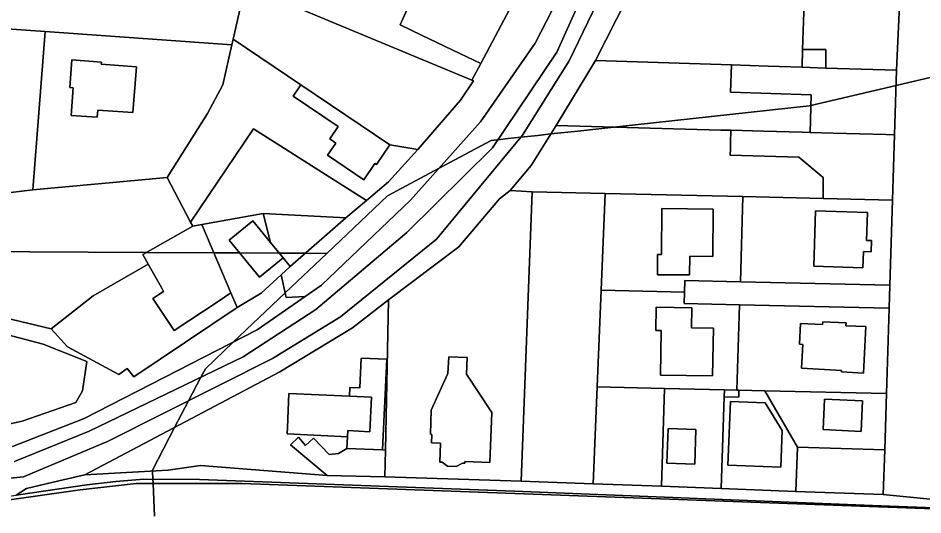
# Model space of a CAD drawing. Extents: x -502026 to -497664, y -1143484 to -1138019.
# Drawn here: x -498249.6 to -498053.3, y -1140322.7 to -1140215 of the extents above; entities that cross this region are included whole.
import ezdxf

# ---------------------------------------------------------------- set-up
doc = ezdxf.new("R2010")
doc.units = 0
for name, color, linetype in [('25', 7, 'Continuous'), ('49', 7, 'Continuous'), ('55', 7, 'Continuous'), ('62', 7, 'Continuous')]:
    doc.layers.add(name, color=color, linetype=linetype)

msp = doc.modelspace()

# ---------------------------------------------------------------- linework, layer by layer
at = {"layer": '25'}
for points in [[(-498173.41, -1140197.39), (-498174.85, -1140200.93), (-498165.05, -1140204.93), (-498163.63, -1140201.44), (-498160.6, -1140202.69), (-498166.7, -1140216.43), (-498162.1, -1140218.64), (-498153.81, -1140222.62), (-498149.24, -1140224.81), (-498151.17, -1140228.44), (-498187.04, -1140213.49), (-498178.57, -1140195.25)], [(-498187.04, -1140213.49), (-498151.17, -1140228.44), (-498150.82, -1140228.58), (-498153.62, -1140232.76), (-498162.87, -1140243.45), (-498168.97, -1140242.41), (-498188.27, -1140229.4), (-498202.96, -1140219.5), (-498200.34, -1140208.02)], [(-498082.73, -1140211.54), (-498079.08, -1140211.63), (-498079.39, -1140221.73), (-498079.51, -1140225.61), (-498086.83, -1140225.37), (-498094.83, -1140225.11), (-498124.37, -1140224.17), (-498117.56, -1140210.67)], [(-498243.76, -1140217.88), (-498246.46, -1140252.24), (-498260.81, -1140253.91), (-498262.04, -1140243), (-498262.75, -1140239.34), (-498265.84, -1140219.87), (-498264.5, -1140216.42)], [(-498203.24, -1140220.73), (-498205.23, -1140229.45), (-498208.54, -1140235.63), (-498217.27, -1140249.54), (-498246.46, -1140252.24), (-498243.76, -1140217.88)], [(-498188.27, -1140229.4), (-498189.97, -1140231.92), (-498180.19, -1140238.5), (-498182, -1140241.18), (-498180.68, -1140242.07), (-498182.46, -1140244.71), (-498174.58, -1140250.02), (-498172.19, -1140246.48), (-498171.86, -1140246.7), (-498168.97, -1140242.41), (-498162.87, -1140243.45), (-498169.27, -1140250.49), (-498174.04, -1140254.5), (-498198.54, -1140238.99), (-498212.25, -1140259.21), (-498217.27, -1140249.54), (-498208.54, -1140235.63), (-498205.23, -1140229.45), (-498203.24, -1140220.73), (-498202.96, -1140219.5)], [(-498223.97, -1140225.53), (-498231.59, -1140224.95), (-498231.56, -1140224.5), (-498237.98, -1140224.01), (-498238.43, -1140230.03), (-498237.68, -1140230.08), (-498238.13, -1140236.05), (-498232.46, -1140236.48), (-498232.35, -1140234.92), (-498224.73, -1140235.46)], [(-498094.83, -1140225.11), (-498095.02, -1140231), (-498077.54, -1140231.58), (-498077.76, -1140239.76), (-498079.46, -1140239.72), (-498087.85, -1140239.49), (-498094.94, -1140239.29), (-498097.16, -1140239.23), (-498132.85, -1140238.27), (-498124.37, -1140224.17)], [(-498174.04, -1140254.5), (-498178.51, -1140258.27), (-498196.46, -1140257.32), (-498209.74, -1140259.74), (-498211.75, -1140260.1), (-498212.25, -1140259.21), (-498198.54, -1140238.99)], [(-498094.94, -1140239.29), (-498095.02, -1140242), (-498095.06, -1140243.3), (-498095.11, -1140244.7), (-498080.21, -1140245.1), (-498074.92, -1140249.56), (-498074.9, -1140254.08), (-498092.33, -1140253.68), (-498122.27, -1140252.99), (-498138.05, -1140252.64), (-498142.87, -1140252.35), (-498138.3, -1140246.91), (-498132.85, -1140238.27), (-498097.16, -1140239.23)], [(-498212.25, -1140259.21), (-498211.75, -1140260.1), (-498222.6, -1140266.21), (-498221.4, -1140268.33), (-498233.36, -1140275.21), (-498242.47, -1140282.38), (-498264.62, -1140277.08), (-498264.53, -1140273.06), (-498259.87, -1140273.14), (-498259.65, -1140260.88), (-498259.64, -1140256.5), (-498261.99, -1140256.44), (-498266.73, -1140256.37), (-498266.71, -1140254.56), (-498260.81, -1140253.91), (-498246.46, -1140252.24), (-498217.27, -1140249.54)], [(-498138.05, -1140252.64), (-498140.47, -1140315.37), (-498170.07, -1140314.45), (-498169.89, -1140308.67), (-498169.24, -1140276.07), (-498154, -1140264.6), (-498145.2, -1140254.17), (-498142.87, -1140252.35)], [(-498122.27, -1140252.99), (-498123.08, -1140273.97), (-498123.95, -1140294.95), (-498124.82, -1140315.96), (-498140.47, -1140315.37), (-498138.05, -1140252.64)], [(-498203.44, -1140274.57), (-498202.1, -1140277.73), (-498224.54, -1140292.78), (-498225.94, -1140290.93), (-498227.74, -1140292.24), (-498238.9, -1140286.24), (-498242.47, -1140282.38), (-498233.36, -1140275.21), (-498221.4, -1140268.33), (-498218.55, -1140273.4), (-498218.09, -1140274.23), (-498220.4, -1140275.76), (-498215.79, -1140282.73), (-498206.25, -1140276.43)], [(-498105.03, -1140274.39), (-498105.11, -1140276.89), (-498093.06, -1140277.17), (-498093.64, -1140295.65), (-498096.36, -1140295.59), (-498109.35, -1140295.29), (-498123.95, -1140294.95), (-498123.08, -1140273.97)], [(-498169.89, -1140308.67), (-498170.53, -1140308.6), (-498169.64, -1140288.94), (-498175.16, -1140288.69), (-498175.44, -1140295.16), (-498177.68, -1140295.06), (-498177.75, -1140296.98), (-498190.85, -1140296.4), (-498191.17, -1140303.77), (-498191.22, -1140305.12), (-498178.17, -1140305.76), (-498178.28, -1140308.29), (-498180.08, -1140309.39), (-498182.15, -1140309.59), (-498185.5, -1140306.05), (-498187.29, -1140307.7), (-498188.78, -1140305.84), (-498190.53, -1140307.55), (-498182.55, -1140314.14), (-498210.03, -1140312.01), (-498217.04, -1140313), (-498235.15, -1140314.06), (-498192.83, -1140291.71), (-498177.05, -1140282.16), (-498169.24, -1140276.07)], [(-498098.74, -1140282.22), (-498103.5, -1140282.15), (-498103.43, -1140277.81), (-498111.15, -1140277.69), (-498111.23, -1140282.72), (-498110.08, -1140282.74), (-498110.23, -1140292.38), (-498098.91, -1140292.56)], [(-498289.28, -1140287.42), (-498266.62, -1140293.39), (-498265.21, -1140288.05), (-498262.89, -1140288.66), (-498261.98, -1140285.24), (-498260.95, -1140281.31), (-498244.2, -1140285.66), (-498234.69, -1140289.41), (-498235.63, -1140295.8), (-498237.09, -1140298.36), (-498248.72, -1140302.38), (-498263.78, -1140305.62), (-498277.5, -1140303.8), (-498286.8, -1140299.31), (-498289.8, -1140293.86)], [(-498146.81, -1140300.54), (-498152.35, -1140292.19), (-498152.2, -1140288.59), (-498156.19, -1140288.42), (-498156.35, -1140292.02), (-498160, -1140299.97), (-498160.15, -1140305.24), (-498159.85, -1140305.25), (-498159.9, -1140307.08), (-498157.99, -1140307.15), (-498158.13, -1140311.25), (-498157.63, -1140311.27), (-498156.42, -1140312.14), (-498154.56, -1140312.24), (-498153.19, -1140311.48), (-498152.69, -1140311.5), (-498152.67, -1140311.11), (-498147.28, -1140311.34)], [(-498109.35, -1140295.29), (-498110.03, -1140316.5), (-498124.82, -1140315.96), (-498123.95, -1140294.95)], [(-498087.61, -1140295.79), (-498080.49, -1140308.01), (-498080.83, -1140317.66), (-498097.04, -1140316.97), (-498096.44, -1140297.09), (-498093.24, -1140297.16), (-498093.21, -1140295.66)], [(-498083.82, -1140304.44), (-498087.49, -1140298.42), (-498095.07, -1140298.11), (-498095.65, -1140311.91), (-498084.11, -1140312.34)]]:
    msp.add_lwpolyline(points, close=True, dxfattribs=at)
at = {"layer": '49'}
for points in [[(-498250.38, -1140311.13), (-498234.18, -1140304.59), (-498200.76, -1140288.41), (-498185, -1140278.13), (-498165.27, -1140261.46), (-498146.68, -1140243.08), (-498132.7, -1140222.36), (-498124.12, -1140203.18), (-498087.57, -1140113.05), (-498073.83, -1140074.63), (-498057.39, -1140039.9), (-498045.16, -1140016.86)], [(-498041.93, -1140018.22), (-498054.05, -1140040.95), (-498067.9, -1140073.44), (-498081.58, -1140108.86), (-498119.83, -1140203.03), (-498130.05, -1140224.19), (-498140.17, -1140240.38), (-498158.83, -1140262.89), (-498179.66, -1140279.76), (-498194.41, -1140288.79), (-498230.08, -1140306.72), (-498248.48, -1140314.49), (-498266.76, -1140316.28)]]:
    msp.add_lwpolyline(points, dxfattribs=at)
at = {"layer": '55'}
for points in [[(-498250.87, -1140307.86), (-498235.28, -1140301.81), (-498197.77, -1140282.61), (-498187.37, -1140275.36), (-498183.78, -1140272.87), (-498164.48, -1140254.47), (-498149.3, -1140237.45), (-498137.41, -1140220.42), (-498127.49, -1140201.05), (-498108.39, -1140152.98), (-498090.56, -1140110.67), (-498076.9, -1140071.11), (-498074.46, -1140064.99), (-498061.7, -1140037.59), (-498049.31, -1140014.76)], [(-498045.16, -1140016.86), (-498057.39, -1140039.9), (-498073.83, -1140074.63), (-498087.57, -1140113.05), (-498124.12, -1140203.18), (-498132.7, -1140222.36), (-498146.68, -1140243.08), (-498165.27, -1140261.46), (-498185, -1140278.13), (-498200.76, -1140288.41), (-498234.18, -1140304.59), (-498250.38, -1140311.13)], [(-498266.76, -1140316.28), (-498248.48, -1140314.49), (-498230.08, -1140306.72), (-498194.41, -1140288.79), (-498179.66, -1140279.76), (-498158.83, -1140262.89), (-498140.17, -1140240.38), (-498130.05, -1140224.19), (-498119.83, -1140203.03), (-498081.58, -1140108.86), (-498067.9, -1140073.44), (-498054.05, -1140040.95), (-498041.93, -1140018.22)], [(-498050.2, -1140042.69), (-498059.95, -1140067.22), (-498062.98, -1140075.71), (-498068.59, -1140088.62), (-498078.48, -1140115.11), (-498086.46, -1140136.48), (-498094.6, -1140155.29), (-498100.22, -1140169.17), (-498105.78, -1140183.21), (-498111.53, -1140197.11), (-498117.56, -1140210.67), (-498124.37, -1140224.17), (-498132.85, -1140238.27), (-498138.3, -1140246.91), (-498142.87, -1140252.35), (-498145.2, -1140254.17), (-498154, -1140264.6), (-498169.24, -1140276.07), (-498177.05, -1140282.16), (-498192.83, -1140291.71), (-498235.15, -1140314.06), (-498240.77, -1140315.36), (-498247.78, -1140316.98), (-498250.06, -1140318.42)], [(-498051.72, -1140319.34), (-498061.89, -1140318.32), (-498061.58, -1140308.6), (-498061.2, -1140296.41), (-498060.62, -1140277.91), (-498060.46, -1140272.92), (-498059.88, -1140254.43), (-498059.44, -1140240.26), (-498059, -1140226.24), (-498058.33, -1140212.15), (-498057.99, -1140198.15), (-498057.65, -1140184.15), (-498057.31, -1140170.16), (-498056.94, -1140156.38), (-498056.72, -1140150.13), (-498056.26, -1140137.11), (-498055.98, -1140125.71), (-498055.73, -1140115.3), (-498055.07, -1140089.45), (-498054.82, -1140079.71), (-498044.98, -1140084.53)], [(-498127.49, -1140201.05), (-498137.41, -1140220.42), (-498149.3, -1140237.45), (-498164.48, -1140254.47), (-498183.78, -1140272.87), (-498187.37, -1140275.36), (-498191.43, -1140275.54), (-498192.56, -1140270.63), (-498190.56, -1140268.87), (-498178.51, -1140258.27), (-498174.04, -1140254.5), (-498169.27, -1140250.49), (-498162.87, -1140243.45), (-498153.62, -1140232.76), (-498150.82, -1140228.58), (-498151.17, -1140228.44), (-498149.24, -1140224.81), (-498141.66, -1140210.54)], [(-498264.62, -1140277.08), (-498242.47, -1140282.38), (-498238.9, -1140286.24), (-498227.74, -1140292.24), (-498225.94, -1140290.93), (-498224.54, -1140292.78), (-498202.1, -1140277.73), (-498196.9, -1140274.61), (-498192.56, -1140270.63), (-498191.43, -1140275.54), (-498187.37, -1140275.36), (-498197.77, -1140282.61), (-498235.28, -1140301.81), (-498250.87, -1140307.86)], [(-498308.23, -1140323.09), (-498323.5, -1140321.15), (-498342.3, -1140314.15), (-498347.91, -1140312.9), (-498347.46, -1140311.61), (-498332.46, -1140316.29), (-498315.69, -1140321.52), (-498306.23, -1140322.62), (-498298.17, -1140322.38), (-498285.32, -1140322.01), (-498281.18, -1140321.68), (-498270.39, -1140320.81), (-498264.24, -1140320.32), (-498259.25, -1140319.74), (-498250.06, -1140318.42), (-498234.75, -1140316.23), (-498228.39, -1140315.44), (-498222.33, -1140315), (-498210.28, -1140315.03), (-498141.88, -1140317.59), (-498062.45, -1140320.74), (-498050.74, -1140321.22)], [(-498050.74, -1140321.22), (-498062.45, -1140320.74), (-498141.88, -1140317.59), (-498210.28, -1140315.03), (-498222.33, -1140315), (-498228.39, -1140315.44), (-498234.75, -1140316.23), (-498250.06, -1140318.42), (-498247.78, -1140316.98), (-498240.77, -1140315.36), (-498235.15, -1140314.06), (-498217.04, -1140313), (-498210.03, -1140312.01), (-498182.55, -1140314.14), (-498170.07, -1140314.45), (-498140.47, -1140315.37), (-498124.82, -1140315.96), (-498110.03, -1140316.5), (-498097.04, -1140316.97), (-498080.83, -1140317.66), (-498061.89, -1140318.32), (-498051.72, -1140319.34)], [(-498279.11, -1140323.02), (-498261.74, -1140320.89), (-498236.17, -1140317.3), (-498224.04, -1140315.94), (-498201.01, -1140315.94), (-498151.66, -1140317.7), (-498062.91, -1140320.94), (-498050.99, -1140321.39)], [(-498050.99, -1140321.39), (-498062.91, -1140320.94), (-498151.66, -1140317.7), (-498201.01, -1140315.94), (-498224.04, -1140315.94), (-498236.17, -1140317.3), (-498261.74, -1140320.89), (-498279.11, -1140323.02)]]:
    msp.add_lwpolyline(points, dxfattribs=at)
for points in [[(-498200.83, -1140173.67), (-498200.47, -1140187.02), (-498209.14, -1140204.69), (-498200.34, -1140208.02), (-498202.96, -1140219.5), (-498203.24, -1140220.73), (-498243.76, -1140217.88), (-498264.5, -1140216.42), (-498265.84, -1140219.87), (-498270.69, -1140216.36), (-498267.09, -1140211.36), (-498264.16, -1140208.21), (-498240.57, -1140210.5), (-498221.52, -1140212.35), (-498206.57, -1140180.47), (-498201.59, -1140170.17)], [(-498141.66, -1140210.54), (-498149.24, -1140224.81), (-498153.81, -1140222.62), (-498162.1, -1140218.64), (-498166.7, -1140216.43), (-498160.6, -1140202.69)], [(-498075.43, -1140211.72), (-498058.33, -1140212.15), (-498059, -1140226.24), (-498074.37, -1140225.78), (-498074.32, -1140221.75), (-498079.39, -1140221.73), (-498079.08, -1140211.63)], [(-498074.37, -1140225.78), (-498079.51, -1140225.61), (-498079.39, -1140221.73), (-498074.32, -1140221.75)], [(-498223.97, -1140225.53), (-498224.73, -1140235.46), (-498232.35, -1140234.92), (-498232.46, -1140236.48), (-498238.13, -1140236.05), (-498237.68, -1140230.08), (-498238.43, -1140230.03), (-498237.98, -1140224.01), (-498231.56, -1140224.5), (-498231.59, -1140224.95)], [(-498079.51, -1140225.61), (-498074.37, -1140225.78), (-498059, -1140226.24), (-498059.44, -1140240.26), (-498061.3, -1140240.21), (-498072.76, -1140239.9), (-498077.76, -1140239.76), (-498077.54, -1140231.58), (-498095.02, -1140231), (-498094.83, -1140225.11), (-498086.83, -1140225.37)], [(-498168.97, -1140242.41), (-498171.86, -1140246.7), (-498172.19, -1140246.48), (-498174.58, -1140250.02), (-498182.46, -1140244.71), (-498180.68, -1140242.07), (-498182, -1140241.18), (-498180.19, -1140238.5), (-498189.97, -1140231.92), (-498188.27, -1140229.4)], [(-498077.76, -1140239.76), (-498072.76, -1140239.9), (-498061.3, -1140240.21), (-498059.44, -1140240.26), (-498059.88, -1140254.43), (-498074.9, -1140254.08), (-498074.92, -1140249.56), (-498080.21, -1140245.1), (-498095.11, -1140244.7), (-498095.06, -1140243.3), (-498095.02, -1140242), (-498094.94, -1140239.29), (-498087.85, -1140239.49), (-498079.46, -1140239.72)], [(-498092.33, -1140253.68), (-498092.9, -1140272.17), (-498104.95, -1140271.89), (-498105.03, -1140274.39), (-498123.08, -1140273.97), (-498122.27, -1140252.99)], [(-498074.9, -1140254.08), (-498059.88, -1140254.43), (-498060.46, -1140272.92), (-498092.9, -1140272.17), (-498092.33, -1140253.68)], [(-498194.86, -1140263.64), (-498198.72, -1140258.95), (-498203.82, -1140263.15), (-498197.23, -1140271.17), (-498192.13, -1140266.96), (-498190.56, -1140268.87), (-498192.56, -1140270.63), (-498196.9, -1140274.61), (-498202.1, -1140277.73), (-498203.44, -1140274.57), (-498209.74, -1140259.74), (-498196.46, -1140257.32)], [(-498178.51, -1140258.27), (-498190.56, -1140268.87), (-498192.13, -1140266.96), (-498194.86, -1140263.64), (-498196.46, -1140257.32)], [(-498098.79, -1140256.39), (-498098.88, -1140266.66), (-498103.87, -1140266.61), (-498103.91, -1140270.66), (-498110.9, -1140270.66), (-498110.9, -1140266.2), (-498110, -1140266.2), (-498109.91, -1140256.29)], [(-498098.79, -1140256.39), (-498109.91, -1140256.29), (-498110, -1140266.2), (-498110.9, -1140266.2), (-498110.9, -1140270.66), (-498103.91, -1140270.66), (-498103.87, -1140266.61), (-498098.88, -1140266.66)], [(-498064.45, -1140263.22), (-498064.53, -1140265.64), (-498066.19, -1140265.58), (-498066.3, -1140269.11), (-498076.98, -1140268.78), (-498076.6, -1140256.79), (-498065.32, -1140257.14), (-498065.51, -1140263.18)], [(-498064.45, -1140263.22), (-498065.51, -1140263.18), (-498065.32, -1140257.14), (-498076.6, -1140256.79), (-498076.98, -1140268.78), (-498066.3, -1140269.11), (-498066.19, -1140265.58), (-498064.53, -1140265.64)], [(-498194.86, -1140263.64), (-498192.13, -1140266.96), (-498197.23, -1140271.17), (-498203.82, -1140263.15), (-498198.72, -1140258.95)], [(-498203.44, -1140274.57), (-498206.25, -1140276.43), (-498215.79, -1140282.73), (-498220.4, -1140275.76), (-498218.09, -1140274.23), (-498218.55, -1140273.4), (-498221.4, -1140268.33), (-498222.6, -1140266.21), (-498211.75, -1140260.1), (-498209.74, -1140259.74)], [(-498092.9, -1140272.17), (-498060.46, -1140272.92), (-498060.62, -1140277.91), (-498093.06, -1140277.17), (-498105.11, -1140276.89), (-498105.03, -1140274.39), (-498104.95, -1140271.89)], [(-498289.28, -1140287.42), (-498289.8, -1140293.86), (-498286.8, -1140299.31), (-498277.5, -1140303.8), (-498263.78, -1140305.62), (-498248.72, -1140302.38), (-498237.09, -1140298.36), (-498235.63, -1140295.8), (-498234.69, -1140289.41), (-498244.2, -1140285.66), (-498260.95, -1140281.31), (-498268.97, -1140279.2), (-498286.22, -1140274.76), (-498287.91, -1140282.14)], [(-498098.74, -1140282.22), (-498098.91, -1140292.56), (-498110.23, -1140292.38), (-498110.08, -1140282.74), (-498111.23, -1140282.72), (-498111.15, -1140277.69), (-498103.43, -1140277.81), (-498103.5, -1140282.15)], [(-498060.62, -1140277.91), (-498061.2, -1140296.41), (-498087.61, -1140295.79), (-498093.21, -1140295.66), (-498093.64, -1140295.65), (-498093.06, -1140277.17)], [(-498069.95, -1140281.07), (-498075.03, -1140280.85), (-498075.05, -1140281.4), (-498079.86, -1140281.18), (-498080.05, -1140285.69), (-498079.35, -1140285.73), (-498079.65, -1140290.91), (-498070.95, -1140291.41), (-498070.96, -1140291.71), (-498066.16, -1140291.99), (-498065.66, -1140281.87), (-498069.98, -1140281.68)], [(-498069.95, -1140281.07), (-498069.98, -1140281.68), (-498065.66, -1140281.87), (-498066.16, -1140291.99), (-498070.96, -1140291.71), (-498070.95, -1140291.41), (-498079.65, -1140290.91), (-498079.35, -1140285.73), (-498080.05, -1140285.69), (-498079.86, -1140281.18), (-498075.05, -1140281.4), (-498075.03, -1140280.85)], [(-498170.53, -1140308.6), (-498178.28, -1140308.29), (-498178.17, -1140305.76), (-498178.11, -1140304.43), (-498173.27, -1140304.67), (-498172.96, -1140297.19), (-498177.75, -1140296.98), (-498177.68, -1140295.06), (-498175.44, -1140295.16), (-498175.16, -1140288.69), (-498169.64, -1140288.94)], [(-498146.81, -1140300.54), (-498147.28, -1140311.34), (-498152.67, -1140311.11), (-498152.69, -1140311.5), (-498153.19, -1140311.48), (-498154.56, -1140312.24), (-498156.42, -1140312.14), (-498157.63, -1140311.27), (-498158.13, -1140311.25), (-498157.99, -1140307.15), (-498159.9, -1140307.08), (-498159.85, -1140305.25), (-498160.15, -1140305.24), (-498160, -1140299.97), (-498156.35, -1140292.02), (-498156.19, -1140288.42), (-498152.2, -1140288.59), (-498152.35, -1140292.19)], [(-498177.75, -1140296.98), (-498172.96, -1140297.19), (-498173.27, -1140304.67), (-498178.11, -1140304.43), (-498178.17, -1140305.76), (-498191.22, -1140305.12), (-498191.17, -1140303.77), (-498190.85, -1140296.4)], [(-498096.36, -1140295.59), (-498096.44, -1140297.09), (-498097.04, -1140316.97), (-498110.03, -1140316.5), (-498109.35, -1140295.29)], [(-498093.64, -1140295.65), (-498093.21, -1140295.66), (-498093.24, -1140297.16), (-498096.44, -1140297.09), (-498096.36, -1140295.59)], [(-498061.2, -1140296.41), (-498061.58, -1140308.6), (-498080.49, -1140308.01), (-498087.61, -1140295.79)], [(-498083.82, -1140304.44), (-498084.11, -1140312.34), (-498095.65, -1140311.91), (-498095.07, -1140298.11), (-498087.49, -1140298.42)], [(-498066.41, -1140297.98), (-498074.61, -1140297.62), (-498074.92, -1140304.23), (-498066.7, -1140304.6)], [(-498066.41, -1140297.98), (-498066.7, -1140304.6), (-498074.92, -1140304.23), (-498074.61, -1140297.62)], [(-498102.54, -1140304.2), (-498108.59, -1140303.99), (-498108.84, -1140311.5), (-498102.77, -1140311.71)], [(-498102.54, -1140304.2), (-498102.77, -1140311.71), (-498108.84, -1140311.5), (-498108.59, -1140303.99)], [(-498178.28, -1140308.29), (-498170.53, -1140308.6), (-498169.89, -1140308.67), (-498170.07, -1140314.45), (-498182.55, -1140314.14), (-498190.53, -1140307.55), (-498188.78, -1140305.84), (-498187.29, -1140307.7), (-498185.5, -1140306.05), (-498182.15, -1140309.59), (-498180.08, -1140309.39)], [(-498061.58, -1140308.6), (-498061.89, -1140318.32), (-498080.83, -1140317.66), (-498080.49, -1140308.01)]]:
    msp.add_lwpolyline(points, close=True, dxfattribs=at)
at = {"layer": '62'}
for points in [[(-498048.96, -1140227.17), (-498059.1, -1140229.55), (-498077.6, -1140233.91), (-498078, -1140234), (-498120.37, -1140238.6), (-498128.18, -1140239.45), (-498134, -1140240.09), (-498136.85, -1140240.4), (-498140.51, -1140240.79), (-498143.32, -1140241.1), (-498145.5, -1140241.34), (-498147, -1140241.5), (-498158.28, -1140247.51), (-498169.5, -1140253.5), (-498182.67, -1140266), (-498187.27, -1140265.97), (-498192.97, -1140265.94), (-498201.57, -1140265.89), (-498207.14, -1140265.86), (-498221.83, -1140265.78), (-498259.73, -1140265.57)], [(-498220, -1140322.97), (-498220.35, -1140315.94), (-498220.4, -1140315), (-498220.49, -1140313.2), (-498220.5, -1140313), (-498215.68, -1140303.78), (-498212.63, -1140297.95), (-498209.98, -1140292.87), (-498209, -1140291), (-498202.96, -1140285.27), (-498191.66, -1140274.54), (-498182.67, -1140266), (-498169.5, -1140253.5), (-498158.28, -1140247.51), (-498147, -1140241.5), (-498145.5, -1140241.34), (-498143.32, -1140241.1), (-498140.51, -1140240.79), (-498136.85, -1140240.4), (-498134, -1140240.09), (-498128.18, -1140239.45), (-498120.37, -1140238.6), (-498078, -1140234), (-498077.6, -1140233.91), (-498059.1, -1140229.55), (-498048.96, -1140227.17)], [(-498259.73, -1140265.57), (-498221.83, -1140265.78), (-498207.14, -1140265.86), (-498201.57, -1140265.89), (-498192.97, -1140265.94), (-498187.27, -1140265.97), (-498182.67, -1140266), (-498191.66, -1140274.54), (-498202.96, -1140285.27), (-498209, -1140291), (-498209.98, -1140292.87), (-498212.63, -1140297.95), (-498215.68, -1140303.78), (-498220.5, -1140313), (-498220.49, -1140313.2), (-498220.4, -1140315), (-498220.35, -1140315.94), (-498220, -1140322.97)]]:
    msp.add_lwpolyline(points, dxfattribs=at)

doc.saveas('drawing.dxf')
